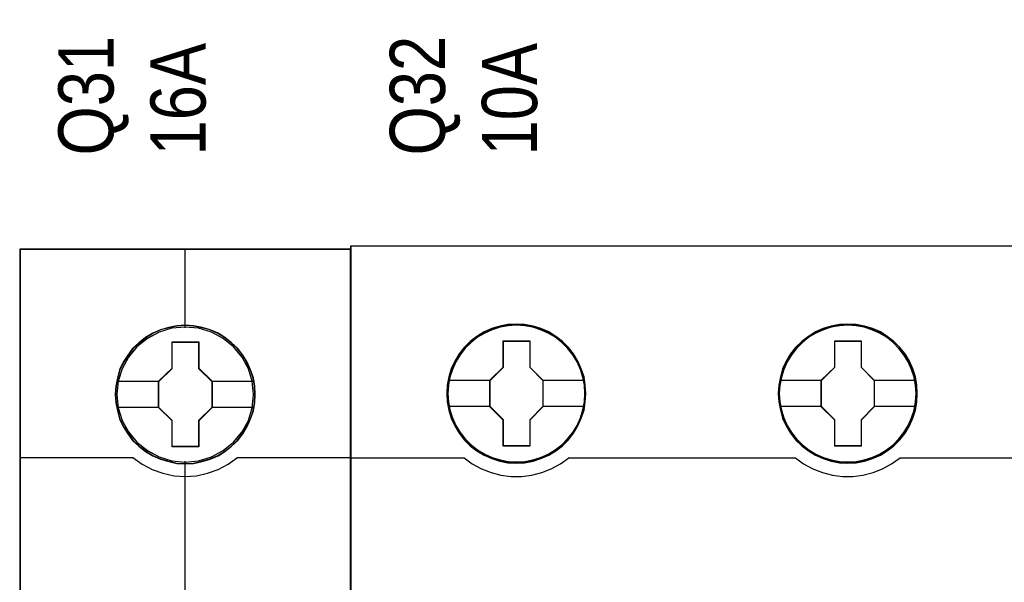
# Model space of a CAD drawing. Header units: millimetres. Extents: x -1290 to 1795, y -4192 to -1311.
# Tile 859 of 1056: x 1468.64 to 1479.33, y -2309.58 to -2303.48. Entities that reach past the tile are written whole.
import ezdxf

# ---------------------------------------------------------------- set-up
doc = ezdxf.new("R2010")
doc.units = ezdxf.units.MM
doc.layers.add('45', color=7, linetype='Continuous')
doc.layers.add('Aparatura', color=7, linetype='Continuous', lineweight=13)
doc.styles.get("Standard").update_dxf_attribs({"font": 'ARIALN.TTF', "width": 0.8})

# ---------------------------------------------------------------- blocks, each defined once
blk = doc.blocks.new('*U314')
at = {"layer": '45', "color": 7}
for points in [[(153.628777, -683.578545), (135.655798, -683.578545), (135.655798, -765.309058), (153.628777, -765.309058), (153.628777, -683.578545)], [(148.445813, -691.478742), (148.423505, -691.027345), (148.351003, -690.575948), (148.194847, -690.141065), (148.010805, -689.722698), (147.776571, -689.331854), (147.49772, -688.985049), (147.163099, -688.665768), (146.795016, -688.385021), (146.426933, -688.142808), (145.991925, -687.955644), (145.556918, -687.829032), (145.099603, -687.740955), (144.647864, -687.718935), (144.190549, -687.740955), (143.744387, -687.829032), (143.292649, -687.955644), (142.87995, -688.142808), (142.489559, -688.385021), (142.127052, -688.665768), (141.786854, -688.985049), (141.524735, -689.331854), (141.279346, -689.722698), (141.078573, -690.141065), (140.961456, -690.575948), (140.872224, -691.027345), (140.838762, -691.478742), (140.872224, -691.924634), (140.961456, -692.365021), (141.078573, -692.799904), (141.279346, -693.212767), (141.524735, -693.609115), (141.786854, -693.96693), (142.127052, -694.286211), (142.489559, -694.566958), (142.87995, -694.798161), (143.292649, -694.985326), (143.744387, -695.117442), (144.190549, -695.211024), (144.647864, -695.233043), (145.099603, -695.211024), (145.556918, -695.117442), (145.991925, -694.985326), (146.426933, -694.798161), (146.795016, -694.566958), (147.163099, -694.286211), (147.49772, -693.96693), (147.776571, -693.609115), (148.010805, -693.212767), (148.194847, -692.799904), (148.351003, -692.365021), (148.423505, -691.924634), (148.445813, -691.478742)], [(148.445813, -691.478742), (148.423505, -691.027345), (148.351003, -690.575948), (148.194847, -690.141065), (148.010805, -689.722698), (147.776571, -689.331854), (147.49772, -688.985049), (147.163099, -688.665768), (146.795016, -688.385021), (146.426933, -688.142808), (145.991925, -687.955644), (145.556918, -687.829032), (145.099603, -687.740955), (144.647864, -687.718935), (144.190549, -687.740955), (143.744387, -687.829032), (143.292649, -687.955644), (142.87995, -688.142808), (142.489559, -688.385021), (142.127052, -688.665768), (141.786854, -688.985049), (141.524735, -689.331854), (141.279346, -689.722698), (141.078573, -690.141065), (140.961456, -690.575948), (140.872224, -691.027345), (140.838762, -691.478742), (140.872224, -691.924634), (140.961456, -692.365021), (141.078573, -692.799904), (141.279346, -693.212767), (141.524735, -693.609115), (141.786854, -693.96693), (142.127052, -694.286211), (142.489559, -694.566958), (142.87995, -694.798161), (143.292649, -694.985326), (143.744387, -695.117442), (144.190549, -695.211024), (144.647864, -695.233043), (145.099603, -695.211024), (145.556918, -695.117442), (145.991925, -694.985326), (146.426933, -694.798161), (146.795016, -694.566958), (147.163099, -694.286211), (147.49772, -693.96693), (147.776571, -693.609115), (148.010805, -693.212767), (148.194847, -692.799904), (148.351003, -692.365021), (148.423505, -691.924634), (148.445813, -691.478742)], [(143.927946, -688.622065), (145.37887, -688.622065), (145.37887, -690.05047), (146.098709, -690.7564), (146.098709, -692.184806), (145.37887, -692.901766), (145.37887, -694.319141), (143.927946, -694.319141), (143.927946, -692.901766), (143.191236, -692.184806), (143.191236, -690.7564), (143.927946, -690.05047), (143.927946, -688.622065)], [(143.927946, -688.622065), (145.37887, -688.622065), (145.37887, -688.622065), (145.37887, -690.05047), (145.37887, -690.05047), (146.098709, -690.7564), (146.098709, -690.7564), (146.098709, -692.184806), (146.098709, -692.184806), (145.37887, -692.901766), (145.37887, -692.901766), (145.37887, -694.319141), (145.37887, -694.319141), (143.927946, -694.319141), (143.927946, -694.319141), (143.927946, -692.901766), (143.927946, -692.901766), (143.191236, -692.184806), (143.191236, -692.184806), (143.191236, -690.7564), (143.191236, -690.7564), (143.927946, -690.05047), (143.927946, -690.05047), (143.927946, -688.622065), (143.927946, -688.622065)], [(143.938113, -688.64002), (145.370276, -688.64002), (145.370276, -690.058971), (146.080806, -690.760229), (146.080806, -692.179181), (145.370276, -692.891396), (145.370276, -694.299391), (143.938113, -694.299391), (143.938113, -692.891396), (143.21093, -692.179181), (143.21093, -690.760229), (143.938113, -690.058971), (143.938113, -688.64002)]]:
    blk.add_lwpolyline(points, close=True, dxfattribs=at)
at = {"layer": '45', "color": 139}
for points in [[(153.628777, -683.578545), (135.655798, -683.578545), (135.655798, -765.309058), (153.628777, -765.309058), (153.628777, -683.578545)], [(148.42791, -691.478729), (148.405707, -691.029489), (148.333547, -690.580249), (148.178125, -690.147445), (147.99495, -689.731076), (147.761818, -689.342101), (147.484279, -688.996953), (147.151233, -688.679198), (146.784883, -688.399793), (146.418532, -688.158737), (145.985573, -687.972467), (145.552613, -687.846461), (145.09745, -687.758804), (144.647838, -687.73689), (144.192675, -687.758804), (143.748614, -687.846461), (143.299002, -687.972467), (142.888245, -688.158737), (142.499691, -688.399793), (142.138892, -688.679198), (141.800295, -688.996953), (141.539409, -689.342101), (141.295175, -689.731076), (141.095348, -690.147445), (140.978782, -690.580249), (140.889969, -691.029489), (140.856665, -691.478729), (140.889969, -691.92249), (140.978782, -692.360773), (141.095348, -692.793577), (141.295175, -693.204467), (141.539409, -693.598921), (141.800295, -693.955026), (142.138892, -694.272781), (142.499691, -694.552186), (142.888245, -694.782284), (143.299002, -694.968555), (143.748614, -695.100039), (144.192675, -695.193174), (144.647838, -695.215089), (145.09745, -695.193174), (145.552613, -695.100039), (145.985573, -694.968555), (146.418532, -694.782284), (146.784883, -694.552186), (147.151233, -694.272781), (147.484279, -693.955026), (147.761818, -693.598921), (147.99495, -693.204467), (148.178125, -692.793577), (148.333547, -692.360773), (148.405707, -691.92249), (148.42791, -691.478729)], [(148.358087, -691.478683), (148.279996, -690.757517), (148.073613, -690.074888), (147.733359, -689.441804), (147.264812, -688.885791), (146.707018, -688.428869), (146.065556, -688.09306), (145.368314, -687.878362), (144.643182, -687.812301), (143.918051, -687.878362), (143.220809, -688.09306), (142.584924, -688.428869), (142.021553, -688.885791), (141.553006, -689.441804), (141.212752, -690.074888), (141.006368, -690.757517), (140.928277, -691.478683), (141.006368, -692.194343), (141.212752, -692.882478), (141.553006, -693.510056), (142.021553, -694.066069), (142.584924, -694.517486), (143.220809, -694.858801), (143.918051, -695.067994), (144.643182, -695.145065), (145.368314, -695.067994), (146.065556, -694.858801), (146.707018, -694.517486), (147.264812, -694.066069), (147.733359, -693.510056), (148.073613, -692.882478), (148.279996, -692.194343), (148.358087, -691.478683)], [(148.352716, -691.473237), (148.280199, -690.757565), (148.073804, -690.074924), (147.727953, -689.436325), (147.270536, -688.880303), (146.707134, -688.428879), (146.060057, -688.087559), (145.362776, -687.878363), (144.637604, -687.812301), (143.91801, -687.878363), (143.226308, -688.087559), (142.579231, -688.428879), (142.015828, -688.880303), (141.558412, -689.436325), (141.212561, -690.074924), (141.000587, -690.757565), (140.933648, -691.473237), (141.000587, -692.188909), (141.212561, -692.877054), (141.558412, -693.504644), (142.015828, -694.066171), (142.579231, -694.517594), (143.226308, -694.853409), (143.91801, -695.068111), (144.637604, -695.139678), (145.362776, -695.068111), (146.060057, -694.853409), (146.707134, -694.517594), (147.270536, -694.066171), (147.727953, -693.504644), (148.073804, -692.877054), (148.280199, -692.188909), (148.352716, -691.473237)]]:
    blk.add_lwpolyline(points, close=True, dxfattribs=at)
at = {"layer": '45', "color": 59}
blk.add_lwpolyline([(153.610873, -683.5965), (135.673701, -683.5965), (135.673701, -765.289307), (153.610873, -765.289307), (153.610873, -683.5965)], close=True, dxfattribs=at)
at = {"layer": '45', "color": 139}
for points in [[(144.618118, -683.578545), (144.618118, -687.855392)], [(135.655798, -694.899083), (141.837758, -694.899083)], [(141.798371, -694.899083), (142.301224, -695.257282), (142.848776, -695.547253), (143.424264, -695.746253), (144.033276, -695.88271), (144.6367, -695.92251), (145.251299, -695.88271), (145.86031, -695.746253), (146.435798, -695.547253), (146.972175, -695.257282), (147.486204, -694.899083)], [(147.446817, -694.899083), (153.628777, -694.899083)], [(144.618118, -695.096586), (144.618118, -702.319826)]]:
    blk.add_lwpolyline(points, dxfattribs=at)
at = {"layer": '45', "color": 7}
for points in [[(140.910374, -690.742533), (143.230623, -690.742533)], [(146.061112, -690.742533), (148.3742, -690.742533)], [(140.910374, -692.160967), (143.230623, -692.160967)], [(146.061112, -692.160967), (148.3742, -692.160967)]]:
    blk.add_lwpolyline(points, dxfattribs=at)
blk = doc.blocks.new('*U315')
at = {"layer": '45', "color": 7}
for points in [[(189.632024, -683.413361), (153.610873, -683.413361), (153.610873, -766.375576), (189.632024, -766.375576), (189.632024, -683.413361)], [(166.395518, -691.427579), (166.367884, -690.974796), (166.296035, -690.516491), (166.141285, -690.085795), (165.969954, -689.666143), (165.732302, -689.274099), (165.450435, -688.920708), (165.124354, -688.600447), (164.759585, -688.318838), (164.38929, -688.075881), (163.9582, -687.888142), (163.52711, -687.75562), (163.073912, -687.672794), (162.626242, -687.650707), (162.167517, -687.672794), (161.7309, -687.75562), (161.28323, -687.888142), (160.86872, -688.075881), (160.476317, -688.318838), (160.117076, -688.600447), (159.785468, -688.920708), (159.525708, -689.274099), (159.282529, -689.666143), (159.078038, -690.085795), (158.961975, -690.516491), (158.873546, -690.974796), (158.840385, -691.427579), (158.873546, -691.880362), (158.961975, -692.322101), (159.078038, -692.758319), (159.282529, -693.17245), (159.525708, -693.564493), (159.785468, -693.928928), (160.117076, -694.254711), (160.476317, -694.530798), (160.86872, -694.768233), (161.28323, -694.950451), (161.7309, -695.088494), (162.167517, -695.176842), (162.626242, -695.198929), (163.073912, -695.176842), (163.52711, -695.088494), (163.9582, -694.950451), (164.38929, -694.768233), (164.759585, -694.530798), (165.124354, -694.254711), (165.450435, -693.928928), (165.732302, -693.564493), (165.969954, -693.17245), (166.141285, -692.758319), (166.296035, -692.322101), (166.367884, -691.880362), (166.395518, -691.427579)], [(166.395518, -691.427579), (166.367884, -690.974796), (166.296035, -690.516491), (166.141285, -690.085795), (165.969954, -689.666143), (165.732302, -689.274099), (165.450435, -688.920708), (165.124354, -688.600447), (164.759585, -688.318838), (164.38929, -688.075881), (163.9582, -687.888142), (163.52711, -687.75562), (163.073912, -687.672794), (162.626242, -687.650707), (162.167517, -687.672794), (161.7309, -687.75562), (161.28323, -687.888142), (160.86872, -688.075881), (160.476317, -688.318838), (160.117076, -688.600447), (159.785468, -688.920708), (159.525708, -689.274099), (159.282529, -689.666143), (159.078038, -690.085795), (158.961975, -690.516491), (158.873546, -690.974796), (158.840385, -691.427579), (158.873546, -691.880362), (158.961975, -692.322101), (159.078038, -692.758319), (159.282529, -693.17245), (159.525708, -693.564493), (159.785468, -693.928928), (160.117076, -694.254711), (160.476317, -694.530798), (160.86872, -694.768233), (161.28323, -694.950451), (161.7309, -695.088494), (162.167517, -695.176842), (162.626242, -695.198929), (163.073912, -695.176842), (163.52711, -695.088494), (163.9582, -694.950451), (164.38929, -694.768233), (164.759585, -694.530798), (165.124354, -694.254711), (165.450435, -693.928928), (165.732302, -693.564493), (165.969954, -693.17245), (166.141285, -692.758319), (166.296035, -692.322101), (166.367884, -691.880362), (166.395518, -691.427579)], [(184.393561, -691.427579), (184.371448, -690.974796), (184.299581, -690.516491), (184.144791, -690.085795), (183.962359, -689.666143), (183.735702, -689.274099), (183.453763, -688.920708), (183.127598, -688.600447), (182.757207, -688.318838), (182.392344, -688.070359), (181.961143, -687.888142), (181.529942, -687.75562), (181.076627, -687.672794), (180.617785, -687.650707), (180.169999, -687.672794), (179.722213, -687.75562), (179.274427, -687.888142), (178.85981, -688.070359), (178.478363, -688.318838), (178.119029, -688.600447), (177.787335, -688.920708), (177.516452, -689.274099), (177.273211, -689.666143), (177.079723, -690.085795), (176.96363, -690.516491), (176.875179, -690.974796), (176.842009, -691.427579), (176.875179, -691.880362), (176.96363, -692.322101), (177.079723, -692.758319), (177.273211, -693.17245), (177.516452, -693.564493), (177.787335, -693.928928), (178.119029, -694.254711), (178.478363, -694.530798), (178.85981, -694.768233), (179.274427, -694.950451), (179.722213, -695.088494), (180.169999, -695.176842), (180.617785, -695.198929), (181.076627, -695.176842), (181.529942, -695.088494), (181.961143, -694.950451), (182.392344, -694.768233), (182.757207, -694.530798), (183.127598, -694.254711), (183.453763, -693.928928), (183.735702, -693.564493), (183.962359, -693.17245), (184.144791, -692.758319), (184.299581, -692.322101), (184.371448, -691.880362), (184.393561, -691.427579)], [(184.393561, -691.427579), (184.371448, -690.974796), (184.299581, -690.516491), (184.144791, -690.085795), (183.962359, -689.666143), (183.735702, -689.274099), (183.453763, -688.920708), (183.127598, -688.600447), (182.757207, -688.318838), (182.392344, -688.070359), (181.961143, -687.888142), (181.529942, -687.75562), (181.076627, -687.672794), (180.617785, -687.650707), (180.169999, -687.672794), (179.722213, -687.75562), (179.274427, -687.888142), (178.85981, -688.070359), (178.478363, -688.318838), (178.119029, -688.600447), (177.787335, -688.920708), (177.516452, -689.274099), (177.273211, -689.666143), (177.079723, -690.085795), (176.96363, -690.516491), (176.875179, -690.974796), (176.842009, -691.427579), (176.875179, -691.880362), (176.96363, -692.322101), (177.079723, -692.758319), (177.273211, -693.17245), (177.516452, -693.564493), (177.787335, -693.928928), (178.119029, -694.254711), (178.478363, -694.530798), (178.85981, -694.768233), (179.274427, -694.950451), (179.722213, -695.088494), (180.169999, -695.176842), (180.617785, -695.198929), (181.076627, -695.176842), (181.529942, -695.088494), (181.961143, -694.950451), (182.392344, -694.768233), (182.757207, -694.530798), (183.127598, -694.254711), (183.453763, -693.928928), (183.735702, -693.564493), (183.962359, -693.17245), (184.144791, -692.758319), (184.299581, -692.322101), (184.371448, -691.880362), (184.393561, -691.427579)], [(184.377448, -691.427567), (184.355429, -690.976723), (184.283869, -690.520381), (184.12974, -690.091529), (183.948087, -689.673673), (183.722397, -689.283308), (183.441661, -688.931429), (183.116887, -688.61254), (182.748077, -688.332137), (182.384772, -688.084722), (181.95541, -687.903285), (181.526049, -687.77133), (181.074669, -687.688859), (180.617785, -687.666866), (180.17191, -687.688859), (179.726035, -687.77133), (179.28016, -687.903285), (178.867312, -688.084722), (178.487493, -688.332137), (178.129692, -688.61254), (177.799414, -688.931429), (177.529687, -689.283308), (177.287483, -689.673673), (177.094821, -690.091529), (176.979224, -690.520381), (176.89115, -690.976723), (176.858122, -691.427567), (176.89115, -691.878411), (176.979224, -692.318259), (177.094821, -692.752609), (177.287483, -693.164967), (177.529687, -693.555332), (177.799414, -693.918207), (178.129692, -694.242595), (178.487493, -694.5175), (178.867312, -694.753918), (179.28016, -694.935355), (179.726035, -695.072808), (180.17191, -695.160777), (180.617785, -695.18277), (181.074669, -695.160777), (181.526049, -695.072808), (181.95541, -694.935355), (182.384772, -694.753918), (182.748077, -694.5175), (183.116887, -694.242595), (183.441661, -693.918207), (183.722397, -693.555332), (183.948087, -693.164967), (184.12974, -692.752609), (184.283869, -692.318259), (184.355429, -691.878411), (184.377448, -691.427567)], [(161.91331, -688.557427), (163.355409, -688.557427), (163.355409, -689.989812), (164.068107, -690.703239), (164.068107, -692.135624), (163.355409, -692.860112), (163.355409, -694.281436), (161.91331, -694.281436), (161.91331, -692.860112), (161.183909, -692.135624), (161.183909, -690.703239), (161.91331, -689.989812), (161.91331, -688.557427)], [(161.91331, -688.557427), (163.355409, -688.557427), (163.355409, -688.557427), (163.355409, -689.989812), (163.355409, -689.989812), (164.068107, -690.703239), (164.068107, -690.703239), (164.068107, -692.135624), (164.068107, -692.135624), (163.355409, -692.860112), (163.355409, -692.860112), (163.355409, -694.281436), (163.355409, -694.281436), (161.91331, -694.281436), (161.91331, -694.281436), (161.91331, -692.860112), (161.91331, -692.860112), (161.183909, -692.135624), (161.183909, -692.135624), (161.183909, -690.703239), (161.183909, -690.703239), (161.91331, -689.989812), (161.91331, -689.989812), (161.91331, -688.557427), (161.91331, -688.557427)], [(161.921273, -688.573587), (163.34726, -688.573587), (163.34726, -689.997884), (164.051994, -690.707283), (164.051994, -692.13158), (163.34726, -692.851978), (163.34726, -694.265277), (161.921273, -694.265277), (161.921273, -692.851978), (161.200021, -692.13158), (161.200021, -690.707283), (161.921273, -689.997884), (161.921273, -688.573587)], [(179.911094, -688.557427), (181.346734, -688.557427), (181.346734, -689.989812), (182.058989, -690.703239), (182.058989, -692.135624), (181.346734, -692.860112), (181.346734, -694.281436), (179.911094, -694.281436), (179.911094, -692.860112), (179.176581, -692.135624), (179.176581, -690.703239), (179.911094, -689.989812), (179.911094, -688.557427)], [(179.911094, -688.557427), (181.346734, -688.557427), (181.346734, -688.557427), (181.346734, -689.989812), (181.346734, -689.989812), (182.058989, -690.703239), (182.058989, -690.703239), (182.058989, -692.135624), (182.058989, -692.135624), (181.346734, -692.860112), (181.346734, -692.860112), (181.346734, -694.281436), (181.346734, -694.281436), (179.911094, -694.281436), (179.911094, -694.281436), (179.911094, -692.860112), (179.911094, -692.860112), (179.176581, -692.135624), (179.176581, -692.135624), (179.176581, -690.703239), (179.176581, -690.703239), (179.911094, -689.989812), (179.911094, -689.989812), (179.911094, -688.557427), (179.911094, -688.557427)], [(179.918117, -688.573587), (181.33949, -688.573587), (181.33949, -689.997884), (182.044667, -690.707283), (182.044667, -692.13158), (181.33949, -692.851978), (181.33949, -694.265277), (179.918117, -694.265277), (179.918117, -692.851978), (179.190903, -692.13158), (179.190903, -690.707283), (179.918117, -689.997884), (179.918117, -688.573587)]]:
    blk.add_lwpolyline(points, close=True, dxfattribs=at)
at = {"layer": '45', "color": 139}
for points in [[(189.632024, -683.413361), (153.610873, -683.413361), (153.610873, -766.375576), (189.632024, -766.375576), (189.632024, -683.413361)], [(166.347179, -691.427646), (166.314012, -690.974893), (166.225565, -690.533182), (166.103951, -690.108035), (165.916003, -689.699452), (165.689359, -689.318477), (165.401908, -688.965108), (165.092346, -688.650389), (164.733033, -688.368798), (164.34608, -688.1369), (163.942543, -687.954694), (163.511367, -687.822181), (163.074663, -687.73936), (162.626903, -687.711753), (162.179143, -687.73936), (161.736911, -687.822181), (161.305735, -687.954694), (160.902199, -688.1369), (160.515246, -688.368798), (160.16146, -688.650389), (159.851898, -688.965108), (159.575503, -689.318477), (159.337803, -689.699452), (159.149855, -690.108035), (159.017185, -690.533182), (158.939795, -690.974893), (158.906627, -691.427646), (158.939795, -691.869357), (159.017185, -692.311068), (159.149855, -692.736215), (159.337803, -693.150319), (159.575503, -693.536816), (159.851898, -693.879142), (160.16146, -694.199382), (160.515246, -694.480973), (160.902199, -694.707349), (161.305735, -694.889555), (161.736911, -695.022068), (162.179143, -695.104889), (162.626903, -695.132496), (163.074663, -695.104889), (163.511367, -695.022068), (163.942543, -694.889555), (164.34608, -694.707349), (164.733033, -694.480973), (165.092346, -694.199382), (165.401908, -693.879142), (165.689359, -693.536816), (165.916003, -693.150319), (166.103951, -692.736215), (166.225565, -692.311068), (166.314012, -691.869357), (166.347179, -691.427646)], [(184.33269, -691.427511), (184.30505, -690.980279), (184.216602, -690.538568), (184.083929, -690.113421), (183.901505, -689.704839), (183.669328, -689.323863), (183.392927, -688.970495), (183.077831, -688.650254), (182.718509, -688.368663), (182.337076, -688.142287), (181.928003, -687.960081), (181.507874, -687.827568), (181.065633, -687.744747), (180.617864, -687.71714), (180.170094, -687.744747), (179.722325, -687.827568), (179.302196, -687.960081), (178.893123, -688.142287), (178.51169, -688.368663), (178.157897, -688.650254), (177.831744, -688.970495), (177.566399, -689.323863), (177.328694, -689.704839), (177.140742, -690.113421), (177.019125, -690.538568), (176.930677, -690.980279), (176.897509, -691.427511), (176.930677, -691.874744), (177.019125, -692.316454), (177.140742, -692.741601), (177.328694, -693.155705), (177.566399, -693.536681), (177.831744, -693.884528), (178.157897, -694.199247), (178.51169, -694.480838), (178.893123, -694.712736), (179.302196, -694.894942), (179.722325, -695.027455), (180.170094, -695.110276), (180.617864, -695.137883), (181.065633, -695.110276), (181.507874, -695.027455), (181.928003, -694.894942), (182.337076, -694.712736), (182.718509, -694.480838), (183.077831, -694.199247), (183.392927, -693.884528), (183.669328, -693.536681), (183.901505, -693.155705), (184.083929, -692.741601), (184.216602, -692.316454), (184.30505, -691.874744), (184.33269, -691.427511)]]:
    blk.add_lwpolyline(points, close=True, dxfattribs=at)
at = {"layer": '45', "color": 59}
blk.add_lwpolyline([(189.617702, -683.427724), (153.626986, -683.427724), (153.626986, -766.359417), (189.617702, -766.359417), (189.617702, -683.427724)], close=True, dxfattribs=at)
at = {"layer": '45', "color": 140}
blk.add_lwpolyline([(166.381195, -691.427567), (166.353666, -690.976723), (166.28209, -690.520381), (166.127926, -690.091529), (165.957245, -689.673673), (165.720494, -689.283308), (165.439696, -688.931429), (165.114851, -688.61254), (164.751466, -688.332137), (164.382574, -688.09022), (163.953118, -687.903285), (163.523663, -687.77133), (163.072183, -687.688859), (162.62621, -687.666866), (162.169225, -687.688859), (161.734264, -687.77133), (161.28829, -687.903285), (160.875352, -688.09022), (160.484437, -688.332137), (160.126558, -688.61254), (159.796207, -688.931429), (159.537432, -689.283308), (159.295175, -689.673673), (159.091459, -690.091529), (158.975837, -690.520381), (158.887743, -690.976723), (158.854708, -691.427567), (158.887743, -691.878411), (158.975837, -692.318259), (159.091459, -692.752609), (159.295175, -693.164967), (159.537432, -693.555332), (159.796207, -693.918207), (160.126558, -694.242595), (160.484437, -694.5175), (160.875352, -694.753918), (161.28829, -694.935355), (161.734264, -695.072808), (162.169225, -695.160777), (162.62621, -695.18277), (163.072183, -695.160777), (163.523663, -695.072808), (163.953118, -694.935355), (164.382574, -694.753918), (164.751466, -694.5175), (165.114851, -694.242595), (165.439696, -693.918207), (165.720494, -693.555332), (165.957245, -693.164967), (166.127926, -692.752609), (166.28209, -692.318259), (166.353666, -691.878411), (166.381195, -691.427567)], close=True, dxfattribs=at)
at = {"layer": '45', "color": 7}
for points in [[(158.911998, -690.690464), (161.217925, -690.690464)], [(164.035881, -690.690464), (166.331066, -690.690464)], [(176.913622, -690.690464), (179.208807, -690.690464)], [(182.026763, -690.690464), (184.321948, -690.690464)], [(158.911998, -692.114285), (161.217925, -692.114285)], [(164.035881, -692.114285), (166.331066, -692.114285)], [(176.913622, -692.114285), (179.208807, -692.114285)], [(182.026763, -692.114285), (184.321948, -692.114285)]]:
    blk.add_lwpolyline(points, dxfattribs=at)
at = {"layer": '45', "color": 139}
for points in [[(153.610873, -694.90806), (159.814317, -694.90806)], [(159.780301, -694.90806), (160.228749, -695.242929), (160.727025, -695.509688), (161.247446, -695.714014), (161.784476, -695.861583), (162.349188, -695.929692), (162.902828, -695.929692), (163.456467, -695.861583), (164.00457, -695.714014), (164.519455, -695.509688), (165.023267, -695.242929), (165.471715, -694.90806)], [(165.439489, -694.90806), (177.805199, -694.90806)], [(177.772973, -694.90806), (178.221293, -695.242929), (178.713892, -695.509688), (179.239699, -695.714014), (179.787645, -695.861583), (180.335592, -695.929692), (180.889073, -695.929692), (181.442554, -695.861583), (181.9905, -695.714014), (182.510773, -695.509688), (182.997836, -695.242929), (183.457226, -694.90806)], [(183.425, -694.90806), (189.632024, -694.90806)]]:
    blk.add_lwpolyline(points, dxfattribs=at)

msp = doc.modelspace()

# ---------------------------------------------------------------- block references
at = {"layer": 'Aparatura', "color": 7, "lineweight": 13}
ref = msp.add_blockref('*U314', (1441.506, -2169.25), dxfattribs=dict(at, xscale=0.2, yscale=0.2, zscale=0.2))
ref.add_attrib('Oznaczenie', 'Q31', (1469.656, -2304.95), dxfattribs={"layer": '0', "height": 0.6, "rotation": 90, "flags": 2})
ref.add_attrib('Pr¹d znamionowy', '16A', (1470.656, -2304.95), dxfattribs={"layer": '0', "height": 0.6, "rotation": 90, "flags": 2})
ref = msp.add_blockref('*U315', (1441.506, -2169.25), dxfattribs=dict(at, xscale=0.2, yscale=0.2, zscale=0.2))
ref.add_attrib('Oznaczenie', 'Q32', (1473.256, -2304.95), dxfattribs={"layer": '0', "height": 0.6, "rotation": 90, "flags": 2})
ref.add_attrib('Pr¹d znamionowy', '10A', (1474.256, -2304.95), dxfattribs={"layer": '0', "height": 0.6, "rotation": 90, "flags": 2})

doc.saveas('drawing.dxf')
